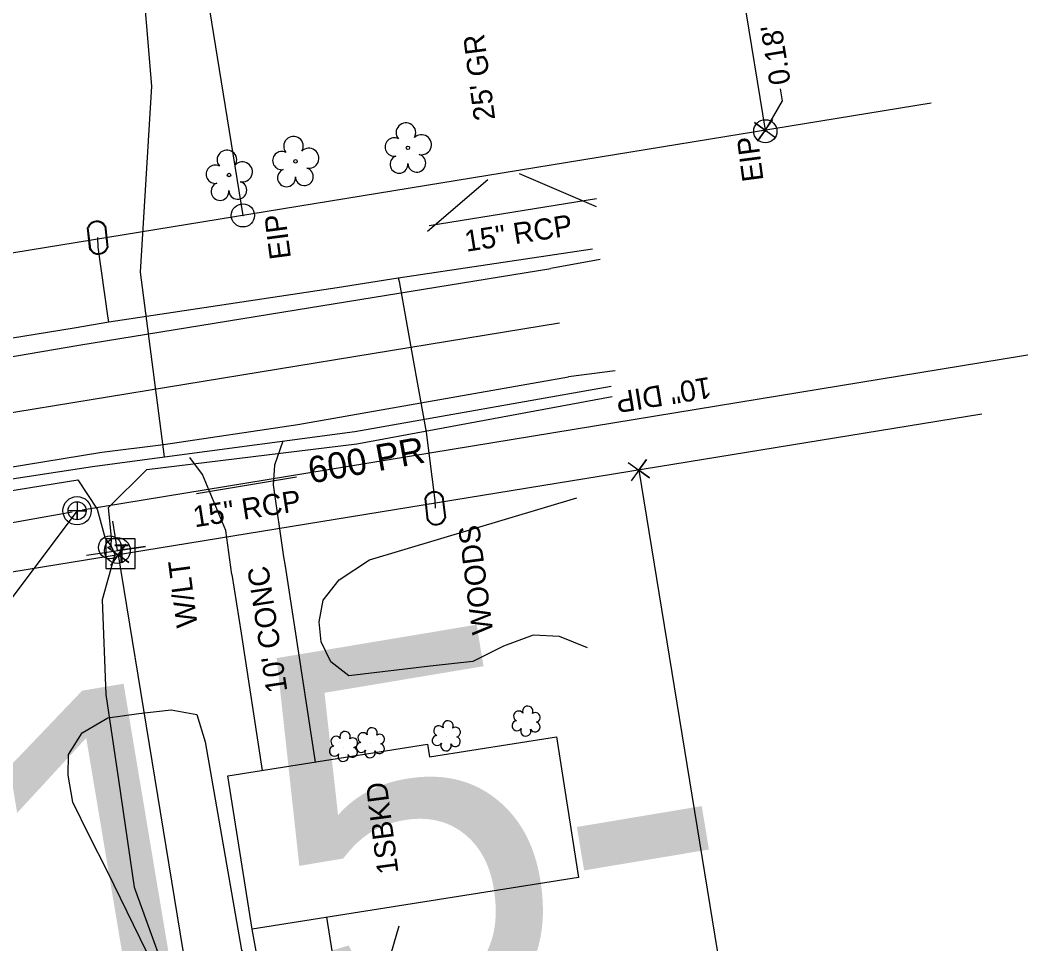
# Model space of a CAD drawing. Extents: x 2364404 to 2371833, y 798876 to 809754.
# Drawn here: x 2368793.3 to 2368983.1, y 807917.2 to 808092.3 of the extents above; entities that cross this region are included whole.
import ezdxf

# ---------------------------------------------------------------- set-up
doc = ezdxf.new("R2010")
doc.units = 0
for name, color, linetype in [('Exist Building', 7, 'Continuous'), ('Exist Building Metal Canopy', 7, 'Continuous'), ('Exist Building Text', 7, 'Continuous'), ('Exist Horizontal Alignment Direction Label', 7, 'Continuous'), ('Exist Other Culture Gate', 7, 'Continuous'), ('Exist Property Corner CELL', 7, 'Continuous'), ('Exist Property Iron Pin CELL', 7, 'Continuous'), ('Exist Property Iron Pin Text', 7, 'Continuous'), ('Exist Property Line', 7, 'Continuous'), ('Exist Property Line Leader', 7, 'Continuous'), ('Exist Property Line Text', 7, 'Continuous'), ('Exist Right of Way Line', 7, 'Continuous'), ('Exist Roads EOP', 7, 'Continuous'), ('Exist Roads EOP Other', 7, 'Continuous'), ('Exist Roads EOP Other Text', 7, 'Continuous'), ('Exist Roads Soil Text', 7, 'Continuous'), ('Exist Structure Minor Pipes RCP 15 Inch', 7, 'Continuous'), ('Exist Structure Minor Pipes RCP 15 Inch Text', 7, 'Continuous'), ('Exist Utilities Gas UG Line SUE LOS B', 7, 'Continuous'), ('Exist Utilities Other Located Object CELL', 7, 'Continuous'), ('Exist Utilities Power Joint Use Telephone CELL', 7, 'Continuous'), ('Exist Utilities Power Joint Use Telephone Text', 7, 'Continuous'), ('Exist Utilities Sanitary Sewer Manhole CELL', 7, 'Continuous'), ('Exist Utilities Sanitary Sewer Manhole Leader', 7, 'Continuous'), ('Exist Utilities Sanitary Sewer UG Line', 7, 'Continuous'), ('Exist Utilities Sanitary Sewer UG Line Text', 7, 'Continuous'), ('Exist Utilities Telephone Pedestal CELL', 7, 'Continuous'), ('Exist Utilities Telephone UG Cable SUE LOS C', 7, 'Continuous'), ('Exist Utilities Telephone UG Cable SUE LOS C Text', 7, 'Continuous'), ('Exist Utilities Water Meter CELL', 7, 'Continuous'), ('Exist Utilities Water UG Line SUE LOS B', 7, 'Continuous'), ('Exist Vegetation Shrub CELL', 7, 'Continuous'), ('Exist Vegetation Tree CELL', 7, 'Continuous'), ('Exist Vegetation Woods Line', 7, 'Continuous'), ('Exist Vegetation Woods Line Text', 7, 'Continuous'), ('Prop Horizontal Alignment', 7, 'Continuous')]:
    doc.layers.add(name, color=color, linetype=linetype)

msp = doc.modelspace()

# ---------------------------------------------------------------- linework, layer by layer
at = {"layer": 'Exist Building'}
msp.add_lwpolyline([(2368899.26, 807929.78), (2368837.34, 807919.99), (2368832.75, 807949.03), (2368870.6, 807955.01), (2368870.98, 807952.65), (2368895.05, 807956.45)], close=True, dxfattribs=at)
at = {"layer": 'Exist Building Metal Canopy'}
msp.add_lwpolyline([(2368851.44, 807922.22), (2368852.97, 807912.69), (2368839.08, 807910.62), (2368837.34, 807919.99)], dxfattribs=at)
at = {"layer": 'Exist Other Culture Gate'}
for p, q in [((2368902.66, 808056.86), (2368888.06, 808063.15)), ((2368870.63, 808052.27), (2368882.06, 808062.02))]:
    msp.add_line(p, q, dxfattribs=at)
at = {"layer": 'Exist Property Corner CELL'}
for p, q in [((2368934.63, 808071.37), (2368934.63, 808071.37)), ((2368910.66, 808006.98), (2368910.66, 808006.98)), ((2368811.96, 807990.92), (2368811.96, 807990.92))]:
    msp.add_line(p, q, dxfattribs=at)
for points in [[(2368936.66, 808069.91), (2368932.6, 808072.83), (2368934.63, 808071.37), (2368933.17, 808069.34), (2368936.09, 808073.4)], [(2368908.63, 808008.44), (2368912.69, 808005.52), (2368910.66, 808006.98), (2368912.12, 808009.01), (2368909.2, 808004.95)], [(2368809.93, 807992.38), (2368813.99, 807989.46), (2368811.96, 807990.92), (2368813.42, 807992.95), (2368810.5, 807988.89)]]:
    msp.add_lwpolyline(points, dxfattribs=at)
at = {"layer": 'Exist Property Iron Pin CELL'}
for centre, radius in [((2368934.66, 808071.19), 2.2), ((2368934.66, 808071.19), 0.0707), ((2368835.6, 808055.25), 2.2), ((2368835.6, 808055.25), 0.0707)]:
    msp.add_circle(centre, radius, dxfattribs=at)
at = {"layer": 'Exist Property Line'}
for p, q in [((2368894.45, 808318.13), (2368934.63, 808071.37)), ((2368795.42, 808302.02), (2368835.6, 808055.25)), ((2368934.63, 808071.37), (2368934.66, 808071.19)), ((2368910.66, 808006.98), (2368946.11, 807790.11)), ((2368811.96, 807990.92), (2368847.42, 807773.94))]:
    msp.add_line(p, q, dxfattribs=at)
at = {"layer": 'Exist Property Line Leader'}
msp.add_lwpolyline([(2368934.64, 808071.29), (2368937.89, 808076.97), (2368937.53, 808079.24)], dxfattribs=at)
at = {"layer": 'Exist Right of Way Line'}
for p, q in [((2368966.1, 808076.49), (2368408.25, 807985.69)), ((2368975.69, 808017.56), (2368415.81, 807926.44))]:
    msp.add_line(p, q, dxfattribs=at)
at = {"layer": 'Exist Roads EOP'}
for p, q in [((2368903.37, 808046.86), (2368893.98, 808045.18)), ((2368906.19, 808025.82), (2368897.31, 808024.64))]:
    msp.add_line(p, q, dxfattribs=at)
for points in [[(2368541.68, 807987.78), (2368591.98, 807995.84), (2368655.32, 808006.07), (2368704.17, 808014.3), (2368754.94, 808022.2), (2368804.52, 808030.63), (2368845.71, 808037.37), (2368893.98, 808045.18)], [(2368496.73, 807956.25), (2368544.8, 807964.78), (2368595.22, 807974.76), (2368620.07, 807978.44), (2368644.18, 807982.77), (2368658.61, 807985.55), (2368708.73, 807994.07), (2368758.23, 808002.08), (2368808.85, 808010.39), (2368820.54, 808011.83), (2368846.02, 808015.63), (2368897.31, 808024.64)]]:
    msp.add_lwpolyline(points, dxfattribs=at)
at = {"layer": 'Exist Roads EOP Other'}
for points in [[(2368843.19, 808012.46), (2368841.61, 808007.89), (2368841.34, 808004.2), (2368843.32, 807990.52), (2368843.59, 807988.74)], [(2368833.53, 807987.19), (2368832.36, 807995.51), (2368827.96, 808006.17), (2368825.56, 808009.39)], [(2368843.59, 807988.74), (2368845.31, 807977.63), (2368849.31, 807951.64)], [(2368833.53, 807987.19), (2368835.25, 807976.08), (2368839.25, 807950.05)]]:
    msp.add_lwpolyline(points, dxfattribs=at)
at = {"layer": 'Exist Structure Minor Pipes RCP 15 Inch'}
for p, q in [((2368870.94, 808053.32), (2368902.62, 808058.44)), ((2368826.78, 808002.54), (2368845.77, 808005.73))]:
    msp.add_line(p, q, dxfattribs=at)
at = {"layer": 'Exist Utilities Gas UG Line SUE LOS B'}
for points in [[(2368820.71, 808009.46), (2368819.2, 808021.15), (2368816.21, 808044.49), (2368818.32, 808079.77), (2368816.27, 808104.7), (2368816.67, 808122.27), (2368814.84, 808138.42), (2368813.05, 808145.12), (2368806.71, 808145.55)], [(2368407.49, 807900.26), (2368407.83, 807902.19), (2368408.5, 807903.92), (2368408.48, 807906.42), (2368409.65, 807914.64), (2368412.56, 807921.31), (2368413.42, 807922.79), (2368414.43, 807924.35), (2368420.02, 807930.36), (2368432.93, 807938.29), (2368511.16, 807956.83), (2368547.75, 807963.81), (2368550.91, 807964.29), (2368560.32, 807966.83), (2368577.66, 807970.81), (2368609.45, 807976.23), (2368658.87, 807983.56), (2368707.95, 807991.52), (2368757.5, 808000.06), (2368807.07, 808007.66), (2368820.71, 808009.46), (2368856.81, 808014.26), (2368905.45, 808022.91)]]:
    msp.add_lwpolyline(points, dxfattribs=at)
at = {"layer": 'Exist Utilities Other Located Object CELL'}
for radius in [2.18, 0.24]:
    msp.add_circle((2368810.4, 807992.33), radius, dxfattribs=at)
at = {"layer": 'Exist Utilities Power Joint Use Telephone CELL'}
msp.add_line((2368811.8, 807991.74), (2368811.8, 807991.74), dxfattribs=at)
msp.add_lwpolyline([(2368805.93, 807990.85), (2368817.14, 807992.51), (2368811.8, 807991.72), (2368810.96, 807997.3)], dxfattribs=at)
msp.add_circle((2368811.8, 807991.74), 2.45, dxfattribs=at)
at = {"layer": 'Exist Utilities Sanitary Sewer Manhole CELL'}
msp.add_lwpolyline([(2368804.16, 808000.98), (2368804.16, 807997.56), (2368804.16, 807999.27), (2368805.87, 807999.27), (2368802.45, 807999.27)], dxfattribs=at)
for radius in [2.69, 1.71]:
    msp.add_circle((2368804.16, 807999.27), radius, dxfattribs=at)
at = {"layer": 'Exist Utilities Sanitary Sewer Manhole Leader'}
msp.add_lwpolyline([(2368804.16, 807999.27), (2368788.52, 807978.49), (2368783.51, 807977.67)], dxfattribs=at)
at = {"layer": 'Exist Utilities Sanitary Sewer UG Line'}
for p, q in [((2368805.12, 807999.42), (2369103.1, 808048.33)), ((2368448.77, 807936.62), (2368803.21, 807999.04))]:
    msp.add_line(p, q, dxfattribs=at)
at = {"layer": 'Exist Utilities Telephone Pedestal CELL'}
msp.add_line((2368812.33, 807991.17), (2368812.33, 807991.17), dxfattribs=at)
msp.add_lwpolyline([(2368809.61, 807988.35), (2368815.2, 807988.35), (2368815.2, 807993.94), (2368809.61, 807993.94), (2368809.61, 807988.35)], dxfattribs=at)
at = {"layer": 'Exist Utilities Telephone UG Cable SUE LOS C'}
for points in [[(2368810.63, 807992.57), (2368810.68, 807994.16), (2368810.13, 807999.89), (2368817.39, 808007.06), (2368857.18, 808011.95), (2368905.64, 808020.9)], [(2368614.19, 807962.49), (2368614.48, 807964.11), (2368617.51, 807973.27), (2368659.45, 807980.57), (2368708.28, 807989.23), (2368757.83, 807997.6), (2368804.31, 808005.12), (2368807.97, 807999.56), (2368809.5, 807994.04), (2368810.63, 807992.57), (2368810.63, 807992.57), (2368811.3, 807991)], [(2368811.3, 807991), (2368808.94, 807982.36), (2368809.64, 807964.45), (2368812.01, 807948.27), (2368815, 807927.96), (2368823.29, 807905.03), (2368832.83, 807894.95), (2368843.7, 807894.05), (2368853.55, 807899.98), (2368862.22, 807910.19), (2368865.24, 807920.6)]]:
    msp.add_lwpolyline(points, dxfattribs=at)
at = {"layer": 'Exist Utilities Water Meter CELL'}
for p, q in [((2368808.07, 808051.03), (2368808.07, 808051.03)), ((2368872.06, 807999.74), (2368872.06, 807999.74))]:
    msp.add_line(p, q, dxfattribs=at)
for points in [[(2368809.4, 808053.22), (2368809.84, 808049.17)], [(2368809.54, 808053.24), (2368809.98, 808049.19)], [(2368806.6, 808048.81), (2368806.15, 808052.89)], [(2368806.74, 808048.83), (2368806.29, 808052.9)], [(2368873.37, 808001.94), (2368873.86, 807997.9)], [(2368873.51, 808001.96), (2368873.99, 807997.91)], [(2368870.62, 807997.51), (2368870.13, 808001.58)], [(2368870.75, 807997.53), (2368870.27, 808001.6)]]:
    msp.add_lwpolyline(points, dxfattribs=at)
for centre, radius, start, end in [((2368807.92, 808052.32), 1.86, 29.441, 162.2424), ((2368807.92, 808052.31), 1.73, 31.5639, 160.0454), ((2368808.21, 808049.74), 1.86, 209.9113, 342.5714), ((2368808.21, 808049.73), 1.73, 211.3902, 341.1358), ((2368871.9, 808001.03), 1.86, 29.9822, 162.7836), ((2368871.91, 808001.02), 1.73, 32.1051, 160.5866), ((2368872.22, 807998.45), 1.86, 210.4525, 343.1126), ((2368872.22, 807998.44), 1.73, 211.9314, 341.677)]:
    msp.add_arc(centre, radius, start, end, dxfattribs=at)
at = {"layer": 'Exist Utilities Water UG Line SUE LOS B'}
for points in [[(2368810.16, 808035.08), (2368810.04, 808035.79), (2368808.17, 808049.21), (2368808.07, 808051.03)], [(2368680.36, 808015.78), (2368688.31, 808016.66), (2368689.77, 808016.7), (2368704.64, 808018.8), (2368753.33, 808025.79), (2368803.62, 808033.92), (2368810.16, 808035.08), (2368853.48, 808041.6), (2368865.07, 808043.43), (2368901.86, 808048.89)], [(2368865.07, 808043.43), (2368865.23, 808042.75), (2368867.89, 808027.81), (2368870.32, 808014.14), (2368871.98, 808001.21), (2368872.06, 807999.74)]]:
    msp.add_lwpolyline(points, dxfattribs=at)
at = {"layer": 'Exist Vegetation Shrub CELL'}
for p, q in [((2368889.37, 807959.23), (2368889.37, 807959.23)), ((2368874.25, 807956.44), (2368874.25, 807956.44)), ((2368854.75, 807954.42), (2368854.75, 807954.42)), ((2368859.85, 807955.12), (2368859.85, 807955.12))]:
    msp.add_line(p, q, dxfattribs=at)
for centre, radius, start, end in [((2368889.6, 807961.27), 0.99, 334.8391, 200.4717), ((2368887.89, 807960.35), 0.968, 35.8908, 245.4216), ((2368891.04, 807960.09), 0.929, 284.4567, 126.0861), ((2368860.08, 807957.16), 0.99, 334.8391, 200.4717), ((2368872.77, 807957.56), 0.968, 35.8908, 245.4216), ((2368874.48, 807958.48), 0.99, 334.8391, 200.4717), ((2368875.92, 807957.3), 0.929, 284.4567, 126.0861), ((2368887.57, 807958.52), 0.955, 95.1099, 327.9534), ((2368891.01, 807958.3), 0.937, 204.9913, 73.4601), ((2368853.26, 807955.55), 0.968, 35.8908, 245.4216), ((2368854.98, 807956.46), 0.99, 334.8391, 200.4717), ((2368856.42, 807955.29), 0.929, 284.4567, 126.0861), ((2368858.37, 807956.24), 0.968, 35.8908, 245.4216), ((2368861.52, 807955.99), 0.929, 284.4567, 126.0861), ((2368872.45, 807955.73), 0.955, 95.1099, 327.9534), ((2368875.89, 807955.51), 0.937, 204.9913, 73.4601), ((2368889.24, 807957.54), 0.984, 151.2797, 21.387), ((2368852.95, 807953.71), 0.955, 95.1099, 327.9534), ((2368856.38, 807953.49), 0.937, 204.9913, 73.4601), ((2368858.05, 807954.41), 0.955, 95.1099, 327.9534), ((2368861.49, 807954.19), 0.937, 204.9913, 73.4601), ((2368874.12, 807954.75), 0.984, 151.2797, 21.387), ((2368854.62, 807952.73), 0.984, 151.2797, 21.387), ((2368859.72, 807953.43), 0.984, 151.2797, 21.387)]:
    msp.add_arc(centre, radius, start, end, dxfattribs=at)
at = {"layer": 'Exist Vegetation Tree CELL'}
for p, q in [((2368866.89, 808068.05), (2368866.89, 808068.05)), ((2368845.57, 808065.49), (2368845.57, 808065.49)), ((2368832.96, 808062.9), (2368832.96, 808062.9))]:
    msp.add_line(p, q, dxfattribs=at)
for centre in [(2368866.89, 808068.05), (2368845.57, 808065.49), (2368832.96, 808062.9)]:
    msp.add_circle(centre, 0.326, dxfattribs=at)
for centre, radius, start, end in [((2368866.51, 808070.93), 1.86, 330.1651, 219.7134), ((2368845.19, 808068.36), 1.86, 330.1651, 219.7134), ((2368869.44, 808068.64), 1.9, 257.1011, 134.1999), ((2368864.29, 808068.21), 1.73, 62.6636, 279.3457), ((2368832.57, 808065.77), 1.86, 330.1651, 219.7134), ((2368842.97, 808065.64), 1.73, 62.6636, 279.3457), ((2368848.12, 808066.07), 1.9, 257.1011, 134.1999), ((2368865.19, 808064.93), 1.69, 111.5671, 6.231), ((2368868.57, 808065.15), 1.7, 181.2822, 74.56), ((2368830.35, 808063.05), 1.73, 62.6636, 279.3457), ((2368835.51, 808063.49), 1.9, 257.1011, 134.1999), ((2368843.87, 808062.37), 1.69, 111.5671, 6.231), ((2368847.25, 808062.59), 1.7, 181.2822, 74.56), ((2368831.25, 808059.78), 1.69, 111.5671, 6.231), ((2368834.63, 808060), 1.7, 181.2822, 74.56)]:
    msp.add_arc(centre, radius, start, end, dxfattribs=at)
at = {"layer": 'Exist Vegetation Woods Line'}
for points in [[(2368900.93, 807973.32), (2368895.64, 807975.45), (2368890.66, 807975.72), (2368885.02, 807973.62), (2368879.17, 807970.71), (2368871.11, 807969.8), (2368855.66, 807967.96), (2368852.28, 807970.62), (2368850.47, 807974.41), (2368850.09, 807978.21), (2368850.79, 807982.35), (2368853.88, 807986.19), (2368859.62, 807989.95), (2368898.89, 808001.74)], [(2368829.13, 807866.77), (2368832.09, 807873.41), (2368832.21, 807878.64), (2368831.03, 807887.7), (2368816.15, 807918.2), (2368809.92, 807930.87), (2368806.48, 807937.7), (2368803.38, 807944.07), (2368802.5, 807949.17), (2368802.55, 807953.07), (2368805.13, 807957.21), (2368809.96, 807960.03), (2368815.85, 807960.86), (2368822.03, 807961.51), (2368826.84, 807960.67), (2368828.46, 807955.5), (2368835.33, 807915.99), (2368839.63, 807909.87), (2368843.42, 807903.47), (2368844.9, 807896.84), (2368848.54, 807878.1), (2368847.73, 807874.22), (2368846.45, 807871.01)]]:
    msp.add_lwpolyline(points, dxfattribs=at)
at = {"layer": 'Prop Horizontal Alignment'}
msp.add_line((2368381.6, 807950.7), (2368895.64, 808034.91), dxfattribs=at)

# ---------------------------------------------------------------- texts
at = {"layer": 'Exist Building Text'}
msp.add_text('1SBKD', height=4, rotation=97.4798, dxfattribs=at).set_placement((2368865.11, 807930.67))
at = {"layer": 'Exist Horizontal Alignment Direction Label'}
msp.add_text('-Y15-', height=73.5, rotation=9.4942, dxfattribs=at).set_placement((2368695.22, 807872.27))
at = {"layer": 'Exist Property Iron Pin Text'}
for p in [(2368934.32, 808061.91), (2368844.72, 808047.18)]:
    msp.add_text('EIP', height=4, rotation=97.4798, dxfattribs=at).set_placement(p)
at = {"layer": 'Exist Property Line Text'}
msp.add_text("0.18'", height=4, rotation=99.2482, dxfattribs=at).set_placement((2368939.48, 808080.33))
at = {"layer": 'Exist Roads EOP Other Text'}
msp.add_text("10' CONC", height=4, rotation=98.7558, dxfattribs=at).set_placement((2368844.05, 807965.09))
at = {"layer": 'Exist Roads Soil Text'}
msp.add_text("25' GR", height=4, rotation=97.4798, dxfattribs=at).set_placement((2368883.44, 808073.47))
at = {"layer": 'Exist Structure Minor Pipes RCP 15 Inch Text'}
for p in [(2368877.96, 808048.34), (2368826.47, 807996.12)]:
    msp.add_text('15" RCP', height=4, rotation=8.8742, dxfattribs=at).set_placement(p)
at = {"layer": 'Exist Utilities Power Joint Use Telephone Text'}
msp.add_text('W/LT', height=4, rotation=97.4798, dxfattribs=at).set_placement((2368827.03, 807977.44))
at = {"layer": 'Exist Utilities Sanitary Sewer UG Line Text'}
msp.add_text('10" DIP', height=4, rotation=189.3221, dxfattribs=at).set_placement((2368924.05, 808024.66))
at = {"layer": 'Exist Utilities Telephone Pedestal CELL'}
msp.add_text('T', height=3.42, dxfattribs=at).set_placement((2368811.2, 807989.46))
at = {"layer": 'Exist Utilities Telephone UG Cable SUE LOS C Text'}
msp.add_text('600 PR', height=5, rotation=10.4678, dxfattribs=at).set_placement((2368848.47, 808004.4))
at = {"layer": 'Exist Vegetation Woods Line Text'}
msp.add_text('WOODS', height=4, rotation=97.4798, dxfattribs=at).set_placement((2368883.08, 807976.12))

doc.saveas('drawing.dxf')
